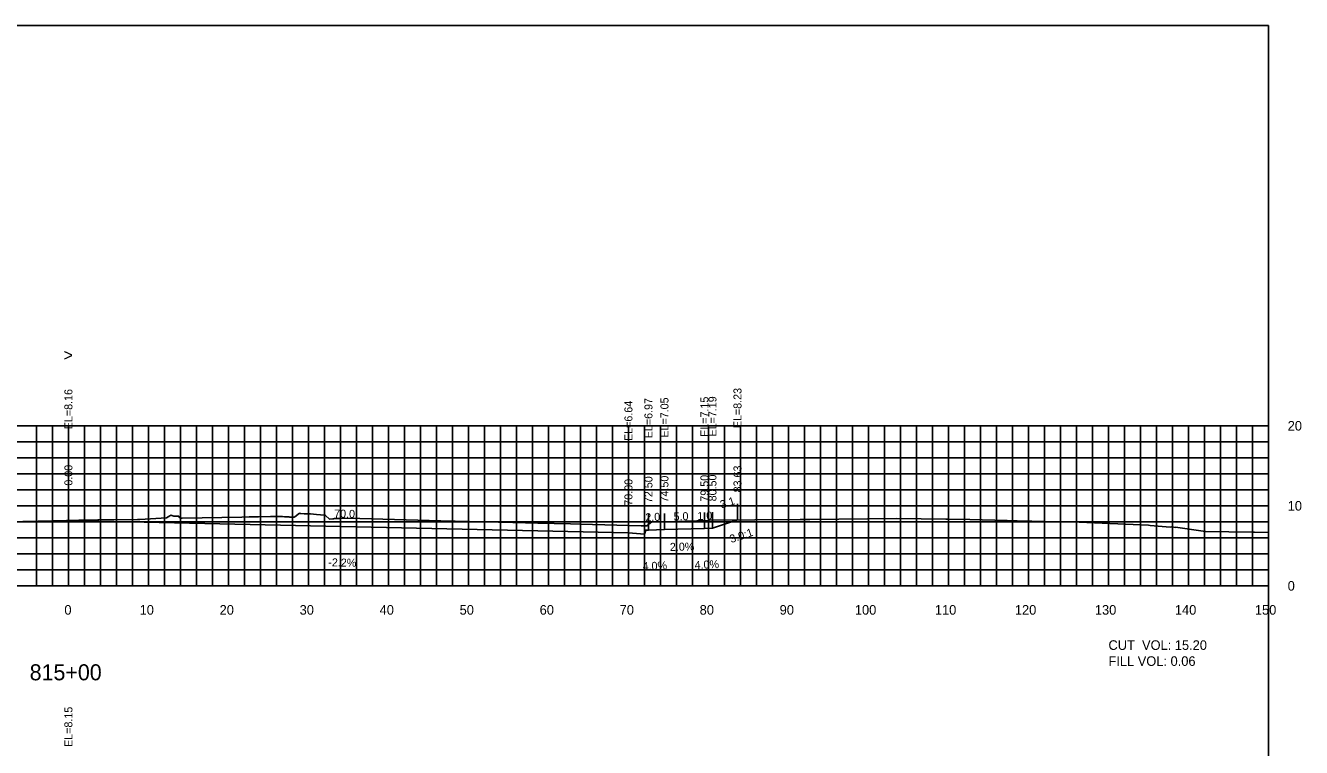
# Model space of a CAD drawing. Extents: x 1797419 to 1809236, y 248759 to 251512.
# Drawn here: x 1805005.6 to 1805165.1, y 250954.7 to 251044.9 of the extents above; entities that cross this region are included whole.
import ezdxf

# ---------------------------------------------------------------- set-up
doc = ezdxf.new("R2010")
doc.units = 0
for name, color, linetype in [('1', 7, 'Continuous'), ('10', 7, 'Continuous'), ('3', 7, 'Continuous'), ('31', 7, 'Continuous'), ('4', 7, 'Continuous'), ('60', 7, 'Continuous'), ('ANNO-TXT', 7, 'Continuous'), ('CL-CNST', 7, 'Continuous'), ('Level 62', 7, 'Continuous'), ('M-ROADS', 7, 'Continuous')]:
    doc.layers.add(name, color=color, linetype=linetype)

msp = doc.modelspace()

# ---------------------------------------------------------------- linework, layer by layer
for p, q in [((1805011, 250983.05), (1805011, 250985.05)), ((1805094.63, 250983.12), (1805094.63, 250985.12)), ((1805081, 250981.53), (1805081, 250983.53)), ((1805083.5, 250981.86), (1805083.5, 250983.86)), ((1805085.5, 250981.94), (1805085.5, 250983.94)), ((1805090.5, 250982.04), (1805090.5, 250984.04)), ((1805091.5, 250982.08), (1805091.5, 250984.08))]:
    msp.add_line(p, q)
msp.add_lwpolyline([(1804861, 250854.89), (1805161, 250854.89), (1805161, 251044.89), (1804861, 251044.89)], close=True)
at = {"layer": '60'}
for p, q in [((1805161, 250974.89), (1805161, 250994.89)), ((1805161.06, 250994.89), (1805161, 250994.89)), ((1805161.06, 250984.89), (1805161, 250984.89)), ((1804861, 250974.89), (1805161, 250974.89)), ((1805011, 250974.83), (1805011, 250974.89)), ((1805021, 250974.83), (1805021, 250974.89)), ((1805031, 250974.83), (1805031, 250974.89)), ((1805041, 250974.83), (1805041, 250974.89)), ((1805051, 250974.83), (1805051, 250974.89)), ((1805061, 250974.83), (1805061, 250974.89)), ((1805071, 250974.83), (1805071, 250974.89)), ((1805081, 250974.83), (1805081, 250974.89)), ((1805091, 250974.83), (1805091, 250974.89)), ((1805101, 250974.83), (1805101, 250974.89)), ((1805111, 250974.83), (1805111, 250974.89)), ((1805121, 250974.83), (1805121, 250974.89)), ((1805131, 250974.83), (1805131, 250974.89)), ((1805141, 250974.83), (1805141, 250974.89)), ((1805151, 250974.83), (1805151, 250974.89)), ((1805161, 250974.83), (1805161, 250974.89)), ((1805161.06, 250974.89), (1805161, 250974.89))]:
    msp.add_line(p, q, dxfattribs=at)
at = {"layer": 'CL-CNST'}
msp.add_lwpolyline([(1804916.61, 250985.98), (1804928.21, 250982.11), (1804936.21, 250981.79), (1804936.54, 250981.79), (1804936.71, 250981.29), (1804938.71, 250981.46), (1805011, 250983.05), (1805081, 250981.53), (1805083, 250981.36), (1805083.17, 250981.86), (1805083.5, 250981.86), (1805085.5, 250981.94), (1805090.5, 250982.04), (1805091.5, 250982.08), (1805094.63, 250983.12)], dxfattribs=at)
at = {"layer": 'Level 62'}
for p, q in [((1804861, 250994.89), (1805161, 250994.89)), ((1805007, 250974.89), (1805007, 250994.89)), ((1805009, 250974.89), (1805009, 250994.89)), ((1805011, 250974.89), (1805011, 250994.89)), ((1805013, 250974.89), (1805013, 250994.89)), ((1805015, 250974.89), (1805015, 250994.89)), ((1805017, 250974.89), (1805017, 250994.89)), ((1805019, 250974.89), (1805019, 250994.89)), ((1805021, 250974.89), (1805021, 250994.89)), ((1805023, 250974.89), (1805023, 250994.89)), ((1805025, 250974.89), (1805025, 250994.89)), ((1805027, 250974.89), (1805027, 250994.89)), ((1805029, 250974.89), (1805029, 250994.89)), ((1805031, 250974.89), (1805031, 250994.89)), ((1805033, 250974.89), (1805033, 250994.89)), ((1805035, 250974.89), (1805035, 250994.89)), ((1805037, 250974.89), (1805037, 250994.89)), ((1805039, 250974.89), (1805039, 250994.89)), ((1805041, 250974.89), (1805041, 250994.89)), ((1805043, 250974.89), (1805043, 250994.89)), ((1805045, 250974.89), (1805045, 250994.89)), ((1805047, 250974.89), (1805047, 250994.89)), ((1805049, 250974.89), (1805049, 250994.89)), ((1805051, 250974.89), (1805051, 250994.89)), ((1805053, 250974.89), (1805053, 250994.89)), ((1805055, 250974.89), (1805055, 250994.89)), ((1805057, 250974.89), (1805057, 250994.89)), ((1805059, 250974.89), (1805059, 250994.89)), ((1805061, 250974.89), (1805061, 250994.89)), ((1805063, 250974.89), (1805063, 250994.89)), ((1805065, 250974.89), (1805065, 250994.89)), ((1805067, 250974.89), (1805067, 250994.89)), ((1805069, 250974.89), (1805069, 250994.89)), ((1805071, 250974.89), (1805071, 250994.89)), ((1805073, 250974.89), (1805073, 250994.89)), ((1805075, 250974.89), (1805075, 250994.89)), ((1805077, 250974.89), (1805077, 250994.89)), ((1805079, 250974.89), (1805079, 250994.89)), ((1805081, 250974.89), (1805081, 250994.89)), ((1805083, 250974.89), (1805083, 250994.89)), ((1805085, 250974.89), (1805085, 250994.89)), ((1805087, 250974.89), (1805087, 250994.89)), ((1805089, 250974.89), (1805089, 250994.89)), ((1805091, 250974.89), (1805091, 250994.89)), ((1805093, 250974.89), (1805093, 250994.89)), ((1805095, 250974.89), (1805095, 250994.89)), ((1805097, 250974.89), (1805097, 250994.89)), ((1805099, 250974.89), (1805099, 250994.89)), ((1805101, 250974.89), (1805101, 250994.89)), ((1805103, 250974.89), (1805103, 250994.89)), ((1805105, 250974.89), (1805105, 250994.89)), ((1805107, 250974.89), (1805107, 250994.89)), ((1805109, 250974.89), (1805109, 250994.89)), ((1805111, 250974.89), (1805111, 250994.89)), ((1805113, 250974.89), (1805113, 250994.89)), ((1805115, 250974.89), (1805115, 250994.89)), ((1805117, 250974.89), (1805117, 250994.89)), ((1805119, 250974.89), (1805119, 250994.89)), ((1805121, 250974.89), (1805121, 250994.89)), ((1805123, 250974.89), (1805123, 250994.89)), ((1805125, 250974.89), (1805125, 250994.89)), ((1805127, 250974.89), (1805127, 250994.89)), ((1805129, 250974.89), (1805129, 250994.89)), ((1805131, 250974.89), (1805131, 250994.89)), ((1805133, 250974.89), (1805133, 250994.89)), ((1805135, 250974.89), (1805135, 250994.89)), ((1805137, 250974.89), (1805137, 250994.89)), ((1805139, 250974.89), (1805139, 250994.89)), ((1805141, 250974.89), (1805141, 250994.89)), ((1805143, 250974.89), (1805143, 250994.89)), ((1805145, 250974.89), (1805145, 250994.89)), ((1805147, 250974.89), (1805147, 250994.89)), ((1805149, 250974.89), (1805149, 250994.89)), ((1805151, 250974.89), (1805151, 250994.89)), ((1805153, 250974.89), (1805153, 250994.89)), ((1805155, 250974.89), (1805155, 250994.89)), ((1805157, 250974.89), (1805157, 250994.89)), ((1805159, 250974.89), (1805159, 250994.89)), ((1805161, 250974.89), (1805161, 250994.89)), ((1804861, 250992.89), (1805161, 250992.89)), ((1804861, 250990.89), (1805161, 250990.89)), ((1804861, 250988.89), (1805161, 250988.89)), ((1804861, 250986.89), (1805161, 250986.89)), ((1804861, 250984.89), (1805161, 250984.89)), ((1804861, 250982.89), (1805161, 250982.89)), ((1804861, 250980.89), (1805161, 250980.89)), ((1804861, 250978.89), (1805161, 250978.89)), ((1804861, 250976.89), (1805161, 250976.89)), ((1804861, 250974.89), (1805161, 250974.89))]:
    msp.add_line(p, q, dxfattribs=at)
at = {"layer": 'M-ROADS'}
msp.add_lwpolyline([(1804998.4, 250982.66), (1805009.31, 250983.03), (1805010.77, 250983.05), (1805011.63, 250983.07), (1805012.31, 250983.08), (1805013.35, 250983.1), (1805014.1, 250983.11), (1805014.1, 250983.11), (1805014.66, 250983.12), (1805019.62, 250983.19), (1805019.93, 250983.19), (1805023.28, 250983.37), (1805023.67, 250983.62), (1805023.8, 250983.74), (1805024.19, 250983.61), (1805024.77, 250983.6), (1805024.77, 250983.58), (1805024.77, 250983.54), (1805024.77, 250983.54), (1805024.78, 250983.56), (1805024.79, 250983.59), (1805024.79, 250983.59), (1805024.8, 250983.56), (1805024.82, 250983.51), (1805024.83, 250983.46), (1805024.83, 250983.46), (1805024.85, 250983.44), (1805024.87, 250983.42), (1805024.88, 250983.41), (1805024.91, 250983.39), (1805024.93, 250983.36), (1805024.95, 250983.35), (1805024.97, 250983.35), (1805024.98, 250983.34), (1805025, 250983.34), (1805025.2, 250983.36), (1805032.69, 250983.48), (1805033.59, 250983.5), (1805034.75, 250983.52), (1805036.27, 250983.55), (1805037.13, 250983.57), (1805037.41, 250983.55), (1805037.75, 250983.54), (1805037.99, 250983.52), (1805038.15, 250983.52), (1805038.28, 250983.51), (1805038.38, 250983.51), (1805038.46, 250983.5), (1805038.52, 250983.5), (1805038.58, 250983.5), (1805038.62, 250983.49), (1805038.66, 250983.49), (1805038.7, 250983.49), (1805038.73, 250983.49), (1805039.23, 250983.46), (1805039.29, 250983.51), (1805039.31, 250983.51), (1805039.89, 250983.96), (1805039.91, 250983.94), (1805040.07, 250983.94), (1805040.47, 250983.89), (1805040.53, 250983.89), (1805040.81, 250983.89), (1805040.88, 250983.89), (1805041.15, 250983.89), (1805041.24, 250983.89), (1805042.02, 250983.82), (1805042.53, 250983.77), (1805043.06, 250983.73), (1805043.12, 250983.67), (1805043.63, 250983.24), (1805044.04, 250983.28), (1805044.06, 250983.28), (1805044.09, 250983.28), (1805044.12, 250983.28), (1805044.16, 250983.28), (1805044.2, 250983.29), (1805044.25, 250983.29), (1805044.31, 250983.29), (1805044.38, 250983.29), (1805044.46, 250983.3), (1805044.57, 250983.3), (1805044.71, 250983.31), (1805044.91, 250983.32), (1805045.19, 250983.33), (1805045.56, 250983.35), (1805047.42, 250983.3), (1805057.56, 250983.03), (1805066.54, 250982.81), (1805069.68, 250982.72), (1805073.76, 250982.62), (1805074.99, 250982.59), (1805082.58, 250982.38), (1805082.74, 250982.39), (1805082.8, 250982.39), (1805083.04, 250982.37), (1805083.29, 250982.39), (1805083.77, 250982.76), (1805083.87, 250982.84), (1805085.4, 250982.89), (1805090.92, 250983.07), (1805091.07, 250983.09), (1805091.15, 250983.09), (1805102.45, 250983.2), (1805102.53, 250983.2), (1805102.87, 250983.2), (1805103.11, 250983.2), (1805103.32, 250983.2), (1805103.67, 250983.2), (1805103.68, 250983.2), (1805114.49, 250983.31), (1805120.68, 250983.22), (1805120.92, 250983.22), (1805123.65, 250983.17), (1805128.32, 250983.07), (1805130.86, 250982.97), (1805131.27, 250982.96), (1805131.44, 250982.96), (1805134.32, 250982.88), (1805137.35, 250982.84), (1805146, 250982.46), (1805146.22, 250982.45), (1805148.7, 250982.21), (1805148.88, 250982.28), (1805148.96, 250982.26), (1805149.34, 250982.2), (1805149.39, 250982.22), (1805153.11, 250981.67), (1805158.97, 250981.58), (1805159.24, 250981.58), (1805161, 250981.54)], dxfattribs=at)

# ---------------------------------------------------------------- texts
msp.add_text('3.0:1', height=1, rotation=18.4349).set_placement((1805093.85, 250980.23))
at = {"layer": '1'}
msp.add_text('815+00', height=2, dxfattribs=at).set_placement((1805006.16, 250963.09))
at = {"layer": '10'}
for s, p in [('0', (1805010.5, 250971.29)), ('10', (1805019.9, 250971.29)), ('20', (1805029.9, 250971.29)), ('30', (1805039.9, 250971.29)), ('40', (1805049.9, 250971.29)), ('50', (1805059.9, 250971.29)), ('60', (1805069.9, 250971.29)), ('70', (1805079.9, 250971.29)), ('80', (1805089.9, 250971.29)), ('90', (1805099.9, 250971.29)), ('100', (1805109.3, 250971.29)), ('110', (1805119.3, 250971.29)), ('120', (1805129.3, 250971.29)), ('130', (1805139.3, 250971.29)), ('140', (1805149.3, 250971.29)), ('150', (1805159.3, 250971.29))]:
    msp.add_text(s, height=1.2, dxfattribs=at).set_placement(p)
at = {"layer": '3'}
for s, p in [('EL=8.16', (1805011.5, 250994.46)), ('EL=8.23', (1805095.13, 250994.59)), ('EL=6.64', (1805081.5, 250992.99)), ('EL=6.97', (1805084, 250993.33)), ('EL=7.05', (1805086, 250993.41)), ('EL=7.15', (1805091, 250993.51)), ('EL=7.19', (1805092, 250993.55)), ('0.00', (1805011.5, 250987.41)), ('83.63', (1805095.13, 250986.57)), ('70.00', (1805081.5, 250984.9)), ('72.50', (1805084, 250985.23)), ('74.50', (1805086, 250985.31)), ('79.50', (1805091, 250985.41)), ('80.50', (1805092, 250985.45)), ('EL=8.15', (1805011.5, 250954.77))]:
    msp.add_text(s, height=1, rotation=90, dxfattribs=at).set_placement(p)
at = {"layer": '31'}
for s, p in [('20', (1805163.4, 250994.29)), ('10', (1805163.4, 250984.29)), ('0', (1805163.4, 250974.29))]:
    msp.add_text(s, height=1.2, dxfattribs=at).set_placement(p)
at = {"layer": '4'}
for s, rotation, p in [('3.1', 18.4349, (1805092.65, 250984.52)), ('70.0', 358.7571, (1805044.21, 250983.43)), ('2.0', 2.2906, (1805083.13, 250982.95)), ('5.0', 1.1458, (1805086.65, 250983.06)), ('1.0', 2.2906, (1805089.63, 250983.11)), ('2.0%', 1.1458, (1805086.19, 250979.25)), ('-2.2%', 358.7571, (1805043.48, 250977.34)), ('4.0%', 2.2906, (1805082.79, 250976.83)), ('4.0%', 2.2906, (1805089.29, 250976.99))]:
    msp.add_text(s, height=1, rotation=rotation, dxfattribs=at).set_placement(p)
at = {"layer": '60'}
msp.add_text('>', height=1.5, dxfattribs=at).set_placement((1805010.39, 251002.98))
at = {"layer": 'ANNO-TXT'}
for s, p in [('CUT  VOL: 15.20', (1805141, 250966.89)), ('FILL VOL: 0.06', (1805141, 250964.89))]:
    msp.add_text(s, height=1.2, dxfattribs=at).set_placement(p)

doc.saveas('drawing.dxf')
